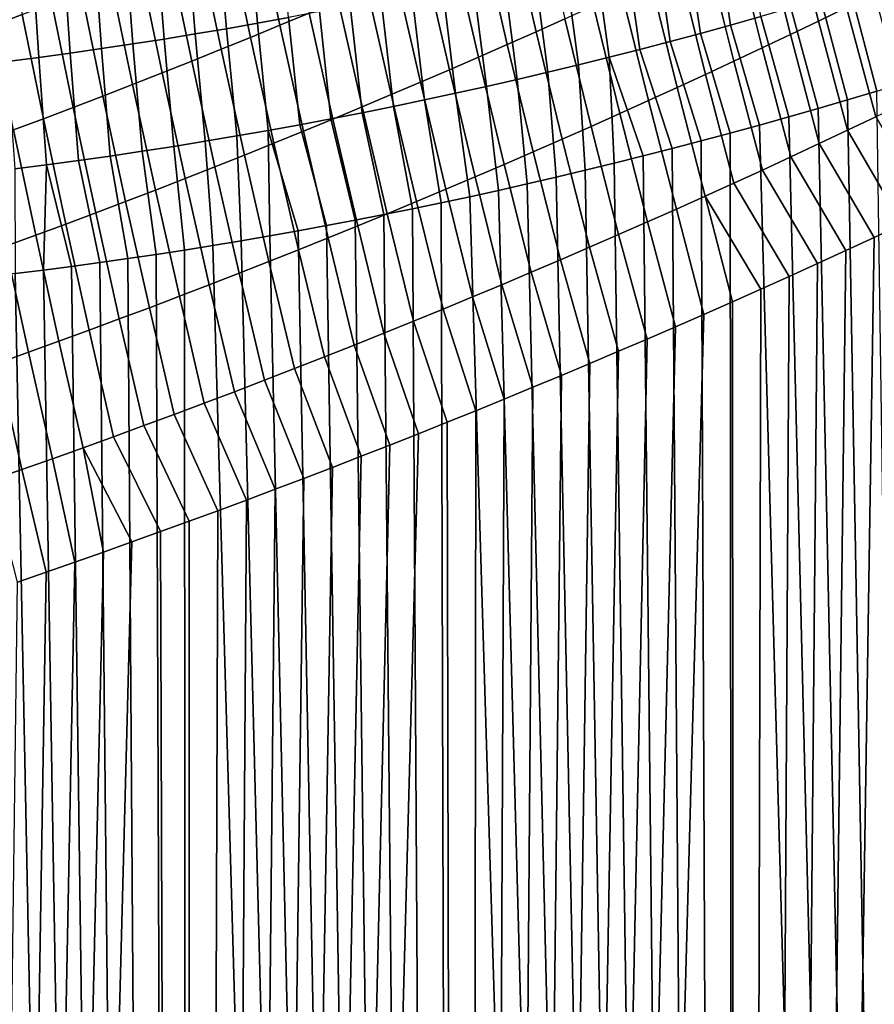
# Model space of a CAD drawing. Header units: metres. Extents: x -240 to 45, y -77 to 27.
# Tile 965 of 1056: x 23.86 to 26.83, y -32.33 to -28.91. Entities that reach past the tile are written whole.
import ezdxf

# ---------------------------------------------------------------- set-up
doc = ezdxf.new("R2010")
doc.units = ezdxf.units.M
doc.layers.add('solid_102011X2', color=7, linetype='CONTINUOUS')

msp = doc.modelspace()

# ---------------------------------------------------------------- linework, layer by layer
at = {"layer": 'solid_102011X2'}
for points in [[(26.734835, -28.862953, 82.860931), (26.637388, -28.91017, 82.823685), (26.541986, -28.5324, 82.737122), (26.638945, -28.484682, 82.773392)], [(24.865366, -28.882837, 82.12973), (24.763748, -28.92515, 82.102295), (24.686113, -28.560671, 81.996185), (24.787289, -28.518078, 82.022797)], [(23.867571, -28.887522, 81.800919), (23.764162, -28.926601, 81.778755), (23.694695, -28.56846, 81.662727), (23.797674, -28.529211, 81.684151)], [(24.577925, -28.936846, 121.031654), (24.685953, -28.917759, 121.003128), (24.652948, -28.546421, 121.05706), (24.546202, -28.565418, 121.084961)], [(24.685953, -28.917759, 121.003128), (24.793745, -28.897985, 120.974022), (24.759478, -28.526739, 121.028595), (24.652948, -28.546421, 121.05706)], [(25.754688, -28.902554, 82.463203), (25.654871, -28.947338, 82.431046), (25.568901, -28.576542, 82.335304), (25.668253, -28.53137, 82.366554)], [(26.226236, -28.953093, 120.496956), (26.331314, -28.924297, 120.459236), (26.275324, -28.552616, 120.50737), (26.171341, -28.581335, 120.544273)], [(26.331314, -28.924297, 120.459236), (26.436069, -28.894917, 120.420967), (26.379004, -28.523306, 120.469933), (26.275324, -28.552616, 120.50737)], [(26.637388, -28.91017, 82.823685), (26.539606, -28.957079, 82.786903), (26.444698, -28.5798, 82.701294), (26.541986, -28.5324, 82.737122)], [(24.361185, -28.97294, 121.08696), (24.469667, -28.955242, 121.059601), (24.439241, -28.583727, 121.112297), (24.332073, -28.601339, 121.139061)], [(24.469667, -28.955242, 121.059601), (24.577925, -28.936846, 121.031654), (24.546202, -28.565418, 121.084961), (24.439241, -28.583727, 121.112297)], [(24.763748, -28.92515, 82.102295), (24.661861, -28.967093, 82.075348), (24.584677, -28.602884, 81.970062), (24.686113, -28.560671, 81.996185)], [(25.654871, -28.947338, 82.431046), (25.55475, -28.991787, 82.399361), (25.469255, -28.621363, 82.304512), (25.568901, -28.576542, 82.335304)], [(26.120838, -28.981293, 120.534134), (26.226236, -28.953093, 120.496956), (26.171341, -28.581335, 120.544273), (26.067057, -28.609457, 120.580635)], [(26.539606, -28.957079, 82.786903), (26.441492, -29.003683, 82.750565), (26.347082, -28.626883, 82.665909), (26.444698, -28.5798, 82.701294)], [(24.14357, -29.006229, 121.139915), (24.252483, -28.989939, 121.113731), (24.224699, -28.618254, 121.165253), (24.117128, -28.634462, 121.190865)], [(24.252483, -28.989939, 121.113731), (24.361185, -28.97294, 121.08696), (24.332073, -28.601339, 121.139061), (24.224699, -28.618254, 121.165253)], [(24.661861, -28.967093, 82.075348), (24.55971, -29.008663, 82.048897), (24.482983, -28.644714, 81.944427), (24.584677, -28.602884, 81.970062)], [(25.55475, -28.991787, 82.399361), (25.454334, -29.035894, 82.368156), (25.369316, -28.665834, 82.274185), (25.469255, -28.621363, 82.304512)], [(26.015125, -29.008892, 120.570763), (26.120838, -28.981293, 120.534134), (26.067057, -28.609457, 120.580635), (25.962479, -28.636976, 120.616463)], [(23.925117, -29.036669, 121.190506), (24.034445, -29.021807, 121.165504), (24.009365, -28.649963, 121.215904), (23.901411, -28.664749, 121.240364)], [(24.034445, -29.021807, 121.165504), (24.14357, -29.006229, 121.139915), (24.117128, -28.634462, 121.190865), (24.009365, -28.649963, 121.215904)], [(24.55971, -29.008663, 82.048897), (24.457294, -29.049862, 82.022942), (24.381031, -28.686161, 81.919273), (24.482983, -28.644714, 81.944427)], [(25.9091, -29.035883, 120.606834), (26.015125, -29.008892, 120.570763), (25.962479, -28.636976, 120.616463), (25.857607, -28.663885, 120.651741)], [(26.441492, -29.003683, 82.750565), (26.343046, -29.049976, 82.714691), (26.249142, -28.673643, 82.630981), (26.347082, -28.626883, 82.665909)], [(23.815592, -29.050808, 121.214905), (23.925117, -29.036669, 121.190506), (23.901411, -28.664749, 121.240364), (23.793274, -28.678816, 121.264244)], [(24.457294, -29.049862, 82.022942), (24.354624, -29.090681, 81.997482), (24.27883, -28.727219, 81.894608), (24.381031, -28.686161, 81.919273)], [(25.454334, -29.035894, 82.368156), (25.353621, -29.07966, 82.337433), (25.269091, -28.709951, 82.244339), (25.369316, -28.665834, 82.274185)], [(25.696129, -29.088015, 120.677307), (25.802767, -29.06226, 120.642349), (25.752447, -28.690178, 120.686478), (25.647003, -28.715847, 120.720665)], [(25.802767, -29.06226, 120.642349), (25.9091, -29.035883, 120.606834), (25.857607, -28.663885, 120.651741), (25.752447, -28.690178, 120.686478)], [(26.343046, -29.049976, 82.714691), (26.244272, -29.095957, 82.679283), (26.150881, -28.720081, 82.596504), (26.249142, -28.673643, 82.630981)], [(25.353621, -29.07966, 82.337433), (25.252619, -29.123081, 82.307198), (25.168579, -28.753714, 82.214966), (25.269091, -28.709951, 82.244339)], [(25.58919, -29.113142, 120.7117), (25.696129, -29.088015, 120.677307), (25.647003, -28.715847, 120.720665), (25.541277, -28.740885, 120.754303)], [(26.244272, -29.095957, 82.679283), (26.145176, -29.141623, 82.644341), (26.052301, -28.766193, 82.562485), (26.150881, -28.720081, 82.596504)], [(24.354624, -29.090681, 81.997482), (24.251698, -29.131123, 81.972527), (24.17638, -28.767887, 81.870438), (24.27883, -28.727219, 81.894608)], [(25.252619, -29.123081, 82.307198), (25.151325, -29.166153, 82.277451), (25.067785, -28.797117, 82.186073), (25.168579, -28.753714, 82.214966)], [(25.481956, -29.137634, 120.745529), (25.58919, -29.113142, 120.7117), (25.541277, -28.740885, 120.754303), (25.435274, -28.765287, 120.787384)], [(24.251698, -29.131123, 81.972527), (24.14852, -29.171181, 81.948082), (24.073685, -28.808163, 81.846771), (24.17638, -28.767887, 81.870438)], [(25.266624, -29.184685, 120.81147), (25.374432, -29.161484, 120.778786), (25.329, -28.789045, 120.819901), (25.22246, -28.812157, 120.85186)], [(25.374432, -29.161484, 120.778786), (25.481956, -29.137634, 120.745529), (25.435274, -28.765287, 120.787384), (25.329, -28.789045, 120.819901)], [(26.145176, -29.141623, 82.644341), (26.045759, -29.186972, 82.609863), (25.953407, -28.811977, 82.528923), (26.052301, -28.766193, 82.562485)], [(26.748363, -28.803324, 120.302948), (26.839808, -29.153969, 120.258232), (26.942312, -29.122677, 120.217583), (26.851791, -28.771666, 120.262543)], [(24.14852, -29.171181, 81.948082), (24.045092, -29.210855, 81.924149), (23.970747, -28.848042, 81.823593), (24.073685, -28.808163, 81.846771)], [(25.151325, -29.166153, 82.277451), (25.049749, -29.208878, 82.248192), (24.966713, -28.840158, 82.157661), (25.067785, -28.797117, 82.186073)], [(25.158537, -29.207232, 120.843575), (25.266624, -29.184685, 120.81147), (25.22246, -28.812157, 120.85186), (25.11566, -28.834612, 120.883255)], [(26.045759, -29.186972, 82.609863), (25.946026, -29.232, 82.575859), (25.854202, -28.857431, 82.495827), (25.953407, -28.811977, 82.528923)], [(26.644598, -28.834423, 120.342827), (26.737505, -29.184561, 120.298157), (26.839808, -29.153969, 120.258232), (26.748363, -28.803324, 120.302948)], [(26.933708, -29.196545, 82.969307), (26.836042, -29.243534, 82.930656), (26.734835, -28.862953, 82.860931), (26.831942, -28.815434, 82.898613)], [(24.045092, -29.210855, 81.924149), (23.941422, -29.250141, 81.900719), (23.867571, -28.887522, 81.800919), (23.970747, -28.848042, 81.823593)], [(25.049749, -29.208878, 82.248192), (24.947891, -29.251247, 82.219429), (24.865366, -28.882837, 82.12973), (24.966713, -28.840158, 82.157661)], [(24.941545, -29.250334, 120.906044), (25.050175, -29.229116, 120.875099), (25.008604, -28.856405, 120.914085), (24.901297, -28.877533, 120.944344)], [(25.050175, -29.229116, 120.875099), (25.158537, -29.207232, 120.843575), (25.11566, -28.834612, 120.883255), (25.008604, -28.856405, 120.914085)], [(25.946026, -29.232, 82.575859), (25.845976, -29.276709, 82.542328), (25.754688, -28.902554, 82.463203), (25.854202, -28.857431, 82.495827)], [(26.540499, -28.864956, 120.382164), (26.635424, -29.214447, 120.337349), (26.737505, -29.184561, 120.298157), (26.644598, -28.834423, 120.342827)], [(23.941422, -29.250141, 81.900719), (23.837509, -29.289038, 81.877808), (23.764162, -28.926601, 81.778755), (23.867571, -28.887522, 81.800919)], [(24.947891, -29.251247, 82.219429), (24.845757, -29.293262, 82.19117), (24.763748, -28.92515, 82.102295), (24.865366, -28.882837, 82.12973)], [(24.832653, -29.270876, 120.936401), (24.941545, -29.250334, 120.906044), (24.901297, -28.877533, 120.944344), (24.793745, -28.897985, 120.974022)], [(26.331314, -28.924297, 120.459236), (26.431862, -29.272146, 120.413605), (26.533546, -29.243639, 120.375832), (26.436069, -28.894917, 120.420967)], [(26.436069, -28.894917, 120.420967), (26.533546, -29.243639, 120.375832), (26.635424, -29.214447, 120.337349), (26.540499, -28.864956, 120.382164)], [(26.836042, -29.243534, 82.930656), (26.738033, -29.290232, 82.892456), (26.637388, -28.91017, 82.823685), (26.734835, -28.862953, 82.860931)], [(24.6141, -29.309912, 120.995338), (24.723501, -29.290737, 120.966164), (24.685953, -28.917759, 121.003128), (24.577925, -28.936846, 121.031654)], [(24.845757, -29.293262, 82.19117), (24.743345, -29.334919, 82.163399), (24.661861, -28.967093, 82.075348), (24.763748, -28.92515, 82.102295)], [(24.723501, -29.290737, 120.966164), (24.832653, -29.270876, 120.936401), (24.793745, -28.897985, 120.974022), (24.685953, -28.917759, 121.003128)], [(25.845976, -29.276709, 82.542328), (25.745619, -29.321093, 82.509285), (25.654871, -28.947338, 82.431046), (25.754688, -28.902554, 82.463203)], [(26.226236, -28.953093, 120.496956), (26.330355, -29.299982, 120.450699), (26.431862, -29.272146, 120.413605), (26.331314, -28.924297, 120.459236)], [(26.738033, -29.290232, 82.892456), (26.639683, -29.336634, 82.854729), (26.539606, -28.957079, 82.786903), (26.637388, -28.91017, 82.823685)], [(24.394558, -29.346178, 121.051888), (24.50445, -29.328394, 121.023911), (24.469667, -28.955242, 121.059601), (24.361185, -28.97294, 121.08696)], [(24.50445, -29.328394, 121.023911), (24.6141, -29.309912, 120.995338), (24.577925, -28.936846, 121.031654), (24.469667, -28.955242, 121.059601)], [(25.745619, -29.321093, 82.509285), (25.644951, -29.365149, 82.476723), (25.55475, -28.991787, 82.399361), (25.654871, -28.947338, 82.431046)], [(26.120838, -28.981293, 120.534134), (26.229012, -29.327158, 120.487106), (26.330355, -29.299982, 120.450699), (26.226236, -28.953093, 120.496956)], [(26.639683, -29.336634, 82.854729), (26.540993, -29.382738, 82.817459), (26.441492, -29.003683, 82.750565), (26.539606, -28.957079, 82.786903)], [(24.174076, -29.379627, 121.106033), (24.284431, -29.363256, 121.079262), (24.252483, -28.989939, 121.113731), (24.14357, -29.006229, 121.139915)], [(24.284431, -29.363256, 121.079262), (24.394558, -29.346178, 121.051888), (24.361185, -28.97294, 121.08696), (24.252483, -28.989939, 121.113731)], [(24.743345, -29.334919, 82.163399), (24.640663, -29.376215, 82.136139), (24.55971, -29.008663, 82.048897), (24.661861, -28.967093, 82.075348)], [(25.644951, -29.365149, 82.476723), (25.543982, -29.408878, 82.444649), (25.454334, -29.035894, 82.368156), (25.55475, -28.991787, 82.399361)], [(26.015125, -29.008892, 120.570763), (26.127815, -29.353685, 120.522858), (26.229012, -29.327158, 120.487106), (26.120838, -28.981293, 120.534134)], [(23.952696, -29.410217, 121.157745), (24.063496, -29.395283, 121.132195), (24.034445, -29.021807, 121.165504), (23.925117, -29.036669, 121.190506)], [(24.063496, -29.395283, 121.132195), (24.174076, -29.379627, 121.106033), (24.14357, -29.006229, 121.139915), (24.034445, -29.021807, 121.165504)], [(24.640663, -29.376215, 82.136139), (24.537714, -29.417149, 82.10939), (24.457294, -29.049862, 82.022942), (24.55971, -29.008663, 82.048897)], [(25.9091, -29.035883, 120.606834), (26.026752, -29.379574, 120.557953), (26.127815, -29.353685, 120.522858), (26.015125, -29.008892, 120.570763)], [(26.540993, -29.382738, 82.817459), (26.441967, -29.428545, 82.780655), (26.343046, -29.049976, 82.714691), (26.441492, -29.003683, 82.750565)], [(23.841684, -29.424429, 121.182686), (23.952696, -29.410217, 121.157745), (23.925117, -29.036669, 121.190506), (23.815592, -29.050808, 121.214905)], [(24.537714, -29.417149, 82.10939), (24.4345, -29.457716, 82.083145), (24.354624, -29.090681, 81.997482), (24.457294, -29.049862, 82.022942)], [(25.543982, -29.408878, 82.444649), (25.442711, -29.452274, 82.413063), (25.353621, -29.07966, 82.337433), (25.454334, -29.035894, 82.368156)], [(25.802767, -29.06226, 120.642349), (25.696129, -29.088015, 120.677307), (25.724674, -29.453278, 120.659271), (25.825163, -29.42938, 120.62616)], [(25.9091, -29.035883, 120.606834), (25.802767, -29.06226, 120.642349), (25.825163, -29.42938, 120.62616), (25.925852, -29.404816, 120.592392)], [(25.9091, -29.035883, 120.606834), (25.925852, -29.404816, 120.592392), (26.026752, -29.379574, 120.557953)], [(26.441967, -29.428545, 82.780655), (26.342609, -29.474051, 82.744324), (26.244272, -29.095957, 82.679283), (26.343046, -29.049976, 82.714691)], [(24.4345, -29.457716, 82.083145), (24.331022, -29.497915, 82.057419), (24.251698, -29.131123, 81.972527), (24.354624, -29.090681, 81.997482)], [(25.442711, -29.452274, 82.413063), (25.341141, -29.495337, 82.381966), (25.252619, -29.123081, 82.307198), (25.353621, -29.07966, 82.337433)], [(25.696129, -29.088015, 120.677307), (25.58919, -29.113142, 120.7117), (25.624369, -29.476522, 120.691742), (25.724674, -29.453278, 120.659271)], [(26.342609, -29.474051, 82.744324), (26.242922, -29.519253, 82.708466), (26.145176, -29.141623, 82.644341), (26.244272, -29.095957, 82.679283)], [(24.331022, -29.497915, 82.057419), (24.227289, -29.537743, 82.032204), (24.14852, -29.171181, 81.948082), (24.251698, -29.131123, 81.972527)], [(25.341141, -29.495337, 82.381966), (25.239279, -29.538063, 82.351372), (25.151325, -29.166153, 82.277451), (25.252619, -29.123081, 82.307198)], [(25.58919, -29.113142, 120.7117), (25.481956, -29.137634, 120.745529), (25.524231, -29.499121, 120.723572), (25.624369, -29.476522, 120.691742)], [(25.239279, -29.538063, 82.351372), (25.137125, -29.580452, 82.321281), (25.049749, -29.208878, 82.248192), (25.151325, -29.166153, 82.277451)], [(25.266624, -29.184685, 120.81147), (25.324394, -29.542425, 120.785385), (25.424246, -29.521084, 120.754784), (25.374432, -29.161484, 120.778786)], [(25.481956, -29.137634, 120.745529), (25.374432, -29.161484, 120.778786), (25.424246, -29.521084, 120.754784), (25.524231, -29.499121, 120.723572)], [(26.242922, -29.519253, 82.708466), (26.142908, -29.56415, 82.673088), (26.045759, -29.186972, 82.609863), (26.145176, -29.141623, 82.644341)], [(27.288118, -60.200001, 120.0756), (26.839808, -29.153969, 120.258232), (26.737505, -29.184561, 120.298157)], [(24.227289, -29.537743, 82.032204), (24.123301, -29.577198, 82.007507), (24.045092, -29.210855, 81.924149), (24.14852, -29.171181, 81.948082)], [(25.158537, -29.207232, 120.843575), (25.224661, -29.563154, 120.815376), (25.324394, -29.542425, 120.785385), (25.266624, -29.184685, 120.81147)], [(26.142908, -29.56415, 82.673088), (26.042572, -29.608738, 82.638184), (25.946026, -29.232, 82.575859), (26.045759, -29.186972, 82.609863)], [(27.288118, -60.200001, 120.0756), (26.737505, -29.184561, 120.298157), (26.635424, -29.214447, 120.337349)], [(24.123301, -29.577198, 82.007507), (24.019062, -29.616276, 81.98333), (23.941422, -29.250141, 81.900719), (24.045092, -29.210855, 81.924149)], [(24.941545, -29.250334, 120.906044), (25.025614, -29.602751, 120.873558), (25.125046, -29.583273, 120.844772), (25.050175, -29.229116, 120.875099)], [(25.137125, -29.580452, 82.321281), (25.034683, -29.622498, 82.291695), (24.947891, -29.251247, 82.219429), (25.049749, -29.208878, 82.248192)], [(25.050175, -29.229116, 120.875099), (25.125046, -29.583273, 120.844772), (25.224661, -29.563154, 120.815376), (25.158537, -29.207232, 120.843575)], [(26.042572, -29.608738, 82.638184), (25.941916, -29.653017, 82.603775), (25.845976, -29.276709, 82.542328), (25.946026, -29.232, 82.575859)], [(27.288118, -60.200001, 120.0756), (26.635424, -29.214447, 120.337349), (26.533546, -29.243639, 120.375832)], [(24.019062, -29.616276, 81.98333), (23.914574, -29.654976, 81.959679), (23.837509, -29.289038, 81.877808), (23.941422, -29.250141, 81.900719)], [(24.723501, -29.290737, 120.966164), (24.827286, -29.639801, 120.929321), (24.926367, -29.621592, 120.901733), (24.832653, -29.270876, 120.936401)], [(24.832653, -29.270876, 120.936401), (24.926367, -29.621592, 120.901733), (25.025614, -29.602751, 120.873558), (24.941545, -29.250334, 120.906044)], [(25.034683, -29.622498, 82.291695), (24.931959, -29.6642, 82.262611), (24.845757, -29.293262, 82.19117), (24.947891, -29.251247, 82.219429)], [(27.288118, -60.200001, 120.0756), (26.431862, -29.272146, 120.413605), (26.330355, -29.299982, 120.450699), (26.357504, -60.200001, 120.440834)], [(27.288118, -60.200001, 120.0756), (26.533546, -29.243639, 120.375832), (26.431862, -29.272146, 120.413605)], [(26.738033, -29.290232, 82.892456), (26.836042, -29.243534, 82.930656), (27.026646, -29.570215, 83.01635), (26.928526, -29.616556, 82.976913)], [(23.914574, -29.654976, 81.959679), (23.809843, -29.693293, 81.936562), (23.73336, -29.327541, 81.855415), (23.837509, -29.289038, 81.877808)], [(24.723501, -29.290737, 120.966164), (24.6141, -29.309912, 120.995338), (24.629559, -29.674374, 120.982727), (24.728355, -29.657393, 120.956314)], [(24.723501, -29.290737, 120.966164), (24.728355, -29.657393, 120.956314), (24.827286, -29.639801, 120.929321)], [(24.931959, -29.6642, 82.262611), (24.828953, -29.705555, 82.234039), (24.743345, -29.334919, 82.163399), (24.845757, -29.293262, 82.19117)], [(25.941916, -29.653017, 82.603775), (25.840944, -29.696981, 82.569847), (25.745619, -29.321093, 82.509285), (25.845976, -29.276709, 82.542328)], [(26.357504, -60.200001, 120.440834), (26.330355, -29.299982, 120.450699), (26.229012, -29.327158, 120.487106)], [(26.639683, -29.336634, 82.854729), (26.738033, -29.290232, 82.892456), (26.928526, -29.616556, 82.976913), (26.830278, -29.662512, 82.938019)], [(24.50445, -29.328394, 121.023911), (24.394558, -29.346178, 121.051888), (24.432304, -29.706541, 121.033859), (24.53088, -29.690754, 121.008575)], [(24.6141, -29.309912, 120.995338), (24.50445, -29.328394, 121.023911), (24.53088, -29.690754, 121.008575), (24.629559, -29.674374, 120.982727)], [(24.828953, -29.705555, 82.234039), (24.725668, -29.746563, 82.205978), (24.640663, -29.376215, 82.136139), (24.743345, -29.334919, 82.163399)], [(25.840944, -29.696981, 82.569847), (25.739658, -29.740631, 82.536415), (25.644951, -29.365149, 82.476723), (25.745619, -29.321093, 82.509285)], [(26.357504, -60.200001, 120.440834), (26.229012, -29.327158, 120.487106), (26.127815, -29.353685, 120.522858)], [(26.540993, -29.382738, 82.817459), (26.639683, -29.336634, 82.854729), (26.830278, -29.662512, 82.938019), (26.731911, -29.70808, 82.899681)], [(24.174076, -29.379627, 121.106033), (24.235466, -29.736351, 121.082756), (24.333815, -29.721748, 121.058594), (24.284431, -29.363256, 121.079262)], [(24.284431, -29.363256, 121.079262), (24.333815, -29.721748, 121.058594), (24.432304, -29.706541, 121.033859), (24.394558, -29.346178, 121.051888)], [(25.739658, -29.740631, 82.536415), (25.638063, -29.783964, 82.503479), (25.543982, -29.408878, 82.444649), (25.644951, -29.365149, 82.476723)], [(26.357504, -60.200001, 120.440834), (26.127815, -29.353685, 120.522858), (26.026752, -29.379574, 120.557953)], [(23.952696, -29.410217, 121.157745), (24.039248, -29.763729, 121.12941), (24.137283, -29.750341, 121.106361), (24.063496, -29.395283, 121.132195)], [(24.063496, -29.395283, 121.132195), (24.137283, -29.750341, 121.106361), (24.235466, -29.736351, 121.082756), (24.174076, -29.379627, 121.106033)], [(24.725668, -29.746563, 82.205978), (24.62211, -29.787216, 82.178436), (24.537714, -29.417149, 82.10939), (24.640663, -29.376215, 82.136139)], [(25.638063, -29.783964, 82.503479), (25.536161, -29.826977, 82.471046), (25.442711, -29.452274, 82.413063), (25.543982, -29.408878, 82.444649)], [(26.357504, -60.200001, 120.440834), (25.925852, -29.404816, 120.592392), (25.825163, -29.42938, 120.62616)], [(26.357504, -60.200001, 120.440834), (26.026752, -29.379574, 120.557953), (25.925852, -29.404816, 120.592392)], [(26.441967, -29.428545, 82.780655), (26.540993, -29.382738, 82.817459), (26.731911, -29.70808, 82.899681), (26.63343, -29.753263, 82.861893)], [(23.952696, -29.410217, 121.157745), (23.841684, -29.424429, 121.182686), (23.84355, -29.788715, 121.173859), (23.941343, -29.776516, 121.151901)], [(23.952696, -29.410217, 121.157745), (23.941343, -29.776516, 121.151901), (24.039248, -29.763729, 121.12941)], [(24.62211, -29.787216, 82.178436), (24.51828, -29.827517, 82.151413), (24.4345, -29.457716, 82.083145), (24.537714, -29.417149, 82.10939)], [(26.357504, -60.200001, 120.440834), (25.825163, -29.42938, 120.62616), (25.724674, -29.453278, 120.659271)], [(26.342609, -29.474051, 82.744324), (26.441967, -29.428545, 82.780655), (26.63343, -29.753263, 82.861893), (26.534849, -29.798061, 82.824661)], [(24.51828, -29.827517, 82.151413), (24.414183, -29.86746, 82.124908), (24.331022, -29.497915, 82.057419), (24.4345, -29.457716, 82.083145)], [(25.536161, -29.826977, 82.471046), (25.433956, -29.869665, 82.43911), (25.341141, -29.495337, 82.381966), (25.442711, -29.452274, 82.413063)], [(26.357504, -60.200001, 120.440834), (25.624369, -29.476522, 120.691742), (25.524231, -29.499121, 120.723572)], [(26.357504, -60.200001, 120.440834), (25.724674, -29.453278, 120.659271), (25.624369, -29.476522, 120.691742)], [(26.242922, -29.519253, 82.708466), (26.342609, -29.474051, 82.744324), (26.534849, -29.798061, 82.824661), (26.436174, -29.842472, 82.787979)], [(27.288118, -60.200001, 83.124405), (26.357504, -60.200001, 82.759163), (27.194527, -29.489876, 83.085228), (27.278305, -29.449282, 83.12027)], [(24.414183, -29.86746, 82.124908), (24.309822, -29.907043, 82.09893), (24.227289, -29.537743, 82.032204), (24.331022, -29.497915, 82.057419)], [(25.433956, -29.869665, 82.43911), (25.331451, -29.912031, 82.407684), (25.239279, -29.538063, 82.351372), (25.341141, -29.495337, 82.381966)], [(26.357504, -60.200001, 120.440834), (25.524231, -29.499121, 120.723572), (25.424246, -29.521084, 120.754784)], [(26.357504, -60.200001, 82.759163), (27.11064, -29.530188, 83.050591), (27.194527, -29.489876, 83.085228)], [(24.309822, -29.907043, 82.09893), (24.2052, -29.946266, 82.073486), (24.123301, -29.577198, 82.007507), (24.227289, -29.537743, 82.032204)], [(25.331451, -29.912031, 82.407684), (25.228647, -29.954067, 82.376762), (25.137125, -29.580452, 82.321281), (25.239279, -29.538063, 82.351372)], [(25.409842, -60.200001, 120.759232), (25.324394, -29.542425, 120.785385), (25.224661, -29.563154, 120.815376)], [(26.357504, -60.200001, 120.440834), (25.424246, -29.521084, 120.754784), (25.324394, -29.542425, 120.785385), (25.409842, -60.200001, 120.759232)], [(26.242922, -29.519253, 82.708466), (26.337414, -29.886494, 82.751862), (26.238575, -29.93013, 82.716301), (26.142908, -29.56415, 82.673088)], [(26.242922, -29.519253, 82.708466), (26.436174, -29.842472, 82.787979), (26.337414, -29.886494, 82.751862)], [(26.357504, -60.200001, 82.759163), (27.026646, -29.570215, 83.01635), (27.11064, -29.530188, 83.050591)], [(24.2052, -29.946266, 82.073486), (24.100321, -29.985123, 82.048569), (24.019062, -29.616276, 81.98333), (24.123301, -29.577198, 82.007507)], [(25.409842, -60.200001, 120.759232), (25.224661, -29.563154, 120.815376), (25.125046, -29.583273, 120.844772)], [(26.142908, -29.56415, 82.673088), (26.238575, -29.93013, 82.716301), (26.139647, -29.973381, 82.68129), (26.042572, -29.608738, 82.638184)], [(26.357504, -60.200001, 82.759163), (26.928526, -29.616556, 82.976913), (27.026646, -29.570215, 83.01635)], [(25.409842, -60.200001, 120.759232), (25.025614, -29.602751, 120.873558), (24.926367, -29.621592, 120.901733)], [(25.409842, -60.200001, 120.759232), (25.125046, -29.583273, 120.844772), (25.025614, -29.602751, 120.873558)], [(25.228647, -29.954067, 82.376762), (25.125551, -29.995775, 82.346359), (25.034683, -29.622498, 82.291695), (25.137125, -29.580452, 82.321281)], [(25.941916, -29.653017, 82.603775), (26.042572, -29.608738, 82.638184), (26.139647, -29.973381, 82.68129), (26.040625, -30.016245, 82.646828)], [(24.100321, -29.985123, 82.048569), (23.995188, -30.023613, 82.024185), (23.914574, -29.654976, 81.959679), (24.019062, -29.616276, 81.98333)], [(25.409842, -60.200001, 120.759232), (24.827286, -29.639801, 120.929321), (24.728355, -29.657393, 120.956314)], [(25.409842, -60.200001, 120.759232), (24.926367, -29.621592, 120.901733), (24.827286, -29.639801, 120.929321)], [(25.125551, -29.995775, 82.346359), (25.022165, -30.037151, 82.316467), (24.931959, -29.6642, 82.262611), (25.034683, -29.622498, 82.291695)], [(26.357504, -60.200001, 82.759163), (26.830278, -29.662512, 82.938019), (26.928526, -29.616556, 82.976913)], [(23.995188, -30.023613, 82.024185), (23.889805, -30.061731, 82.000336), (23.809843, -29.693293, 81.936562), (23.914574, -29.654976, 81.959679)], [(25.409842, -60.200001, 120.759232), (24.629559, -29.674374, 120.982727), (24.53088, -29.690754, 121.008575)], [(25.409842, -60.200001, 120.759232), (24.728355, -29.657393, 120.956314), (24.629559, -29.674374, 120.982727)], [(25.022165, -30.037151, 82.316467), (24.918493, -30.07819, 82.287094), (24.828953, -29.705555, 82.234039), (24.931959, -29.6642, 82.262611)], [(25.840944, -29.696981, 82.569847), (25.941916, -29.653017, 82.603775), (26.040625, -30.016245, 82.646828), (25.941517, -30.058722, 82.612915)], [(26.357504, -60.200001, 82.759163), (26.731911, -29.70808, 82.899681), (26.830278, -29.662512, 82.938019)], [(23.889805, -30.061731, 82.000336), (23.784176, -30.099478, 81.977028), (23.704874, -29.731226, 81.913963), (23.809843, -29.693293, 81.936562)], [(24.447485, -60.200001, 121.029999), (24.432304, -29.706541, 121.033859), (24.333815, -29.721748, 121.058594)], [(25.409842, -60.200001, 120.759232), (24.53088, -29.690754, 121.008575), (24.432304, -29.706541, 121.033859), (24.447485, -60.200001, 121.029999)], [(24.918493, -30.07819, 82.287094), (24.814535, -30.118893, 82.258247), (24.725668, -29.746563, 82.205978), (24.828953, -29.705555, 82.234039)], [(25.739658, -29.740631, 82.536415), (25.840944, -29.696981, 82.569847), (25.941517, -30.058722, 82.612915), (25.842333, -30.100813, 82.579552)], [(26.357504, -60.200001, 82.759163), (26.63343, -29.753263, 82.861893), (26.731911, -29.70808, 82.899681)], [(24.447485, -60.200001, 121.029999), (24.137283, -29.750341, 121.106361), (24.039248, -29.763729, 121.12941)], [(24.447485, -60.200001, 121.029999), (24.235466, -29.736351, 121.082756), (24.137283, -29.750341, 121.106361)], [(24.447485, -60.200001, 121.029999), (24.333815, -29.721748, 121.058594), (24.235466, -29.736351, 121.082756)], [(24.814535, -30.118893, 82.258247), (24.710299, -30.159254, 82.229927), (24.62211, -29.787216, 82.178436), (24.725668, -29.746563, 82.205978)], [(25.638063, -29.783964, 82.503479), (25.739658, -29.740631, 82.536415), (25.842333, -30.100813, 82.579552), (25.743076, -30.142517, 82.546745)], [(24.447485, -60.200001, 121.029999), (23.941343, -29.776516, 121.151901), (23.84355, -29.788715, 121.173859)], [(24.447485, -60.200001, 121.029999), (24.039248, -29.763729, 121.12941), (23.941343, -29.776516, 121.151901)], [(25.536161, -29.826977, 82.471046), (25.638063, -29.783964, 82.503479), (25.743076, -30.142517, 82.546745), (25.643759, -30.183834, 82.514488)], [(26.357504, -60.200001, 82.759163), (26.534849, -29.798061, 82.824661), (26.63343, -29.753263, 82.861893)], [(24.447485, -60.200001, 121.029999), (23.648222, -29.811371, 121.216187), (23.550653, -29.821842, 121.236565)], [(24.447485, -60.200001, 121.029999), (23.745848, -29.800331, 121.19529), (23.648222, -29.811371, 121.216187)], [(24.447485, -60.200001, 121.029999), (23.84355, -29.788715, 121.173859), (23.745848, -29.800331, 121.19529)], [(24.710299, -30.159254, 82.229927), (24.605783, -30.199274, 82.202126), (24.51828, -29.827517, 82.151413), (24.62211, -29.787216, 82.178436)], [(26.357504, -60.200001, 82.759163), (26.436174, -29.842472, 82.787979), (26.534849, -29.798061, 82.824661)], [(24.447485, -60.200001, 121.029999), (23.550653, -29.821842, 121.236565), (23.453156, -29.831743, 121.256424), (23.47283, -60.200001, 121.252457)], [(24.605783, -30.199274, 82.202126), (24.500996, -30.238947, 82.174866), (24.414183, -29.86746, 82.124908), (24.51828, -29.827517, 82.151413)], [(25.433956, -29.869665, 82.43911), (25.536161, -29.826977, 82.471046), (25.643759, -30.183834, 82.514488), (25.544386, -30.224764, 82.482788)], [(26.357504, -60.200001, 82.759163), (26.337414, -29.886494, 82.751862), (26.436174, -29.842472, 82.787979)], [(24.500996, -30.238947, 82.174866), (24.395939, -30.278275, 82.148132), (24.309822, -29.907043, 82.09893), (24.414183, -29.86746, 82.124908)], [(25.331451, -29.912031, 82.407684), (25.433956, -29.869665, 82.43911), (25.544386, -30.224764, 82.482788), (25.444965, -30.265308, 82.451637)], [(26.357504, -60.200001, 82.759163), (25.409842, -60.200001, 82.440765), (26.238575, -29.93013, 82.716301), (26.337414, -29.886494, 82.751862)], [(24.395939, -30.278275, 82.148132), (24.290613, -30.317249, 82.121941), (24.2052, -29.946266, 82.073486), (24.309822, -29.907043, 82.09893)], [(25.228647, -29.954067, 82.376762), (25.331451, -29.912031, 82.407684), (25.444965, -30.265308, 82.451637), (25.345507, -30.305464, 82.421036)], [(24.290613, -30.317249, 82.121941), (24.185024, -30.355871, 82.096283), (24.100321, -29.985123, 82.048569), (24.2052, -29.946266, 82.073486)], [(25.125551, -29.995775, 82.346359), (25.228647, -29.954067, 82.376762), (25.345507, -30.305464, 82.421036), (25.246014, -30.345232, 82.390999)], [(25.409842, -60.200001, 82.440765), (26.139647, -29.973381, 82.68129), (26.238575, -29.93013, 82.716301)], [(24.185024, -30.355871, 82.096283), (24.079174, -30.394138, 82.071175), (23.995188, -30.023613, 82.024185), (24.100321, -29.985123, 82.048569)], [(25.409842, -60.200001, 82.440765), (26.040625, -30.016245, 82.646828), (26.139647, -29.973381, 82.68129)], [(24.079174, -30.394138, 82.071175), (23.973068, -30.432047, 82.046616), (23.889805, -30.061731, 82.000336), (23.995188, -30.023613, 82.024185)], [(25.022165, -30.037151, 82.316467), (25.125551, -29.995775, 82.346359), (25.246014, -30.345232, 82.390999), (25.146473, -30.384617, 82.361504)], [(25.409842, -60.200001, 82.440765), (25.941517, -30.058722, 82.612915), (26.040625, -30.016245, 82.646828)], [(24.918493, -30.07819, 82.287094), (25.022165, -30.037151, 82.316467), (25.146473, -30.384617, 82.361504), (25.046879, -30.423618, 82.33255)], [(25.409842, -60.200001, 82.440765), (25.842333, -30.100813, 82.579552), (25.941517, -30.058722, 82.612915)], [(23.973068, -30.432047, 82.046616), (23.866711, -30.469593, 82.022598), (23.784176, -30.099478, 81.977028), (23.889805, -30.061731, 82.000336)], [(24.814535, -30.118893, 82.258247), (24.918493, -30.07819, 82.287094), (25.046879, -30.423618, 82.33255), (24.947243, -30.462233, 82.304146)], [(23.866711, -30.469593, 82.022598), (23.760105, -30.506775, 81.999138), (23.678307, -30.136847, 81.954269), (23.784176, -30.099478, 81.977028)], [(24.710299, -30.159254, 82.229927), (24.814535, -30.118893, 82.258247), (24.947243, -30.462233, 82.304146), (24.847574, -30.500462, 82.276283)], [(25.409842, -60.200001, 82.440765), (25.743076, -30.142517, 82.546745), (25.842333, -30.100813, 82.579552)], [(24.605783, -30.199274, 82.202126), (24.710299, -30.159254, 82.229927), (24.847574, -30.500462, 82.276283), (24.747885, -30.538301, 82.248978)], [(25.409842, -60.200001, 82.440765), (25.643759, -30.183834, 82.514488), (25.743076, -30.142517, 82.546745)], [(25.409842, -60.200001, 82.440765), (25.544386, -30.224764, 82.482788), (25.643759, -30.183834, 82.514488)], [(24.500996, -30.238947, 82.174866), (24.605783, -30.199274, 82.202126), (24.747885, -30.538301, 82.248978), (24.648186, -30.575752, 82.222214)], [(25.409842, -60.200001, 82.440765), (25.444965, -30.265308, 82.451637), (25.544386, -30.224764, 82.482788)], [(24.395939, -30.278275, 82.148132), (24.500996, -30.238947, 82.174866), (24.648186, -30.575752, 82.222214), (24.548487, -30.612812, 82.195999)], [(24.290613, -30.317249, 82.121941), (24.395939, -30.278275, 82.148132), (24.548487, -30.612812, 82.195999), (24.448799, -30.649481, 82.170334)], [(25.409842, -60.200001, 82.440765), (25.345507, -30.305464, 82.421036), (25.444965, -30.265308, 82.451637)], [(24.185024, -30.355871, 82.096283), (24.290613, -30.317249, 82.121941), (24.448799, -30.649481, 82.170334), (24.349134, -30.685755, 82.145218)], [(25.409842, -60.200001, 82.440765), (24.447485, -60.200001, 82.169998), (25.246014, -30.345232, 82.390999), (25.345507, -30.305464, 82.421036)], [(24.079174, -30.394138, 82.071175), (24.185024, -30.355871, 82.096283), (24.349134, -30.685755, 82.145218), (24.2495, -30.721634, 82.120659)], [(24.447485, -60.200001, 82.169998), (25.146473, -30.384617, 82.361504), (25.246014, -30.345232, 82.390999)], [(24.079174, -30.394138, 82.071175), (24.149881, -30.757124, 82.096642), (24.05027, -30.792225, 82.073158), (23.973068, -30.432047, 82.046616)], [(24.079174, -30.394138, 82.071175), (24.2495, -30.721634, 82.120659), (24.149881, -30.757124, 82.096642)], [(24.447485, -60.200001, 82.169998), (25.046879, -30.423618, 82.33255), (25.146473, -30.384617, 82.361504)], [(23.866711, -30.469593, 82.022598), (23.973068, -30.432047, 82.046616), (24.05027, -30.792225, 82.073158), (23.950678, -30.826935, 82.050217)], [(24.447485, -60.200001, 82.169998), (24.947243, -30.462233, 82.304146), (25.046879, -30.423618, 82.33255)], [(23.760105, -30.506775, 81.999138), (23.866711, -30.469593, 82.022598), (23.950678, -30.826935, 82.050217), (23.851109, -30.861254, 82.027817)], [(24.447485, -60.200001, 82.169998), (24.847574, -30.500462, 82.276283), (24.947243, -30.462233, 82.304146)], [(24.447485, -60.200001, 82.169998), (24.747885, -30.538301, 82.248978), (24.847574, -30.500462, 82.276283)], [(24.447485, -60.200001, 82.169998), (24.648186, -30.575752, 82.222214), (24.747885, -30.538301, 82.248978)], [(24.447485, -60.200001, 82.169998), (24.548487, -30.612812, 82.195999), (24.648186, -30.575752, 82.222214)], [(24.447485, -60.200001, 82.169998), (24.448799, -30.649481, 82.170334), (24.548487, -30.612812, 82.195999)], [(24.447485, -60.200001, 82.169998), (24.349134, -30.685755, 82.145218), (24.448799, -30.649481, 82.170334)], [(24.447485, -60.200001, 82.169998), (23.47283, -60.200001, 81.94754), (24.2495, -30.721634, 82.120659), (24.349134, -30.685755, 82.145218)], [(23.47283, -60.200001, 81.94754), (24.149881, -30.757124, 82.096642), (24.2495, -30.721634, 82.120659)], [(23.47283, -60.200001, 81.94754), (24.05027, -30.792225, 82.073158), (24.149881, -30.757124, 82.096642)], [(23.47283, -60.200001, 81.94754), (23.950678, -30.826935, 82.050217), (24.05027, -30.792225, 82.073158)], [(23.47283, -60.200001, 81.94754), (23.851109, -30.861254, 82.027817), (23.950678, -30.826935, 82.050217)]]:
    msp.add_3dface(points, dxfattribs=at)

doc.saveas('drawing.dxf')
